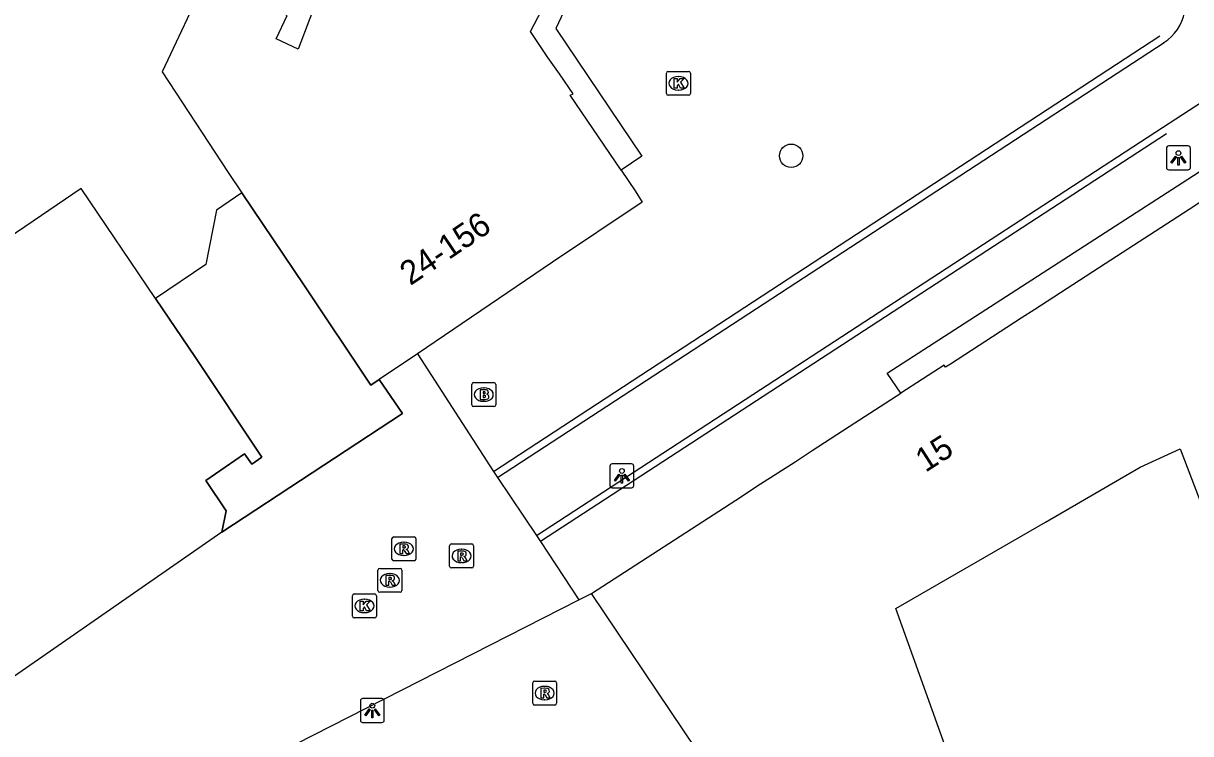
# Model space of a CAD drawing. Extents: x 161087 to 161922, y 382574 to 383873.
# Drawn here: x 161588.59 to 161637.33, y 382965.65 to 382995.31 of the extents above; entities that cross this region are included whole.
import ezdxf

# ---------------------------------------------------------------- set-up
doc = ezdxf.new("R2010")
doc.units = 0
for name, color, linetype in [('IMGEO_Boom', 7, 'Continuous'), ('IMGEO_Brandkraan', 7, 'Continuous'), ('IMGEO_Kolk', 7, 'Continuous'), ('IMGEO_Lichtpunt', 7, 'Continuous'), ('IMGEO_Lijnafwatering', 7, 'Continuous'), ('IMGEO_Pand', 7, 'Continuous'), ('IMGEO_Pand_nummerreeks', 7, 'Continuous'), ('IMGEO_Pand_overbouw', 7, 'Continuous'), ('IMGEO_Rioolput', 7, 'Continuous'), ('IMGEO_Voetgangersgebied_gesloten', 7, 'Continuous'), ('IMGEO_Voetgangersgebied_open', 7, 'Continuous'), ('IMGEO_Voetpad_open', 7, 'Continuous')]:
    doc.layers.add(name, color=color, linetype=linetype)

msp = doc.modelspace()

# ---------------------------------------------------------------- linework, layer by layer
at = {"layer": 'IMGEO_Boom'}
msp.add_circle((161620.651, 382989.783), 0.489, dxfattribs=at)
at = {"layer": 'IMGEO_Brandkraan'}
for p, q in [((161607.313, 382979.383), (161607.313, 382980.235)), ((161607.388, 382980.309), (161608.24, 382980.309)), ((161607.801, 382980.089), (161607.826, 382980.089)), ((161608.314, 382980.235), (161608.314, 382979.383)), ((161607.824, 382979.529), (161607.799, 382979.529)), ((161608.24, 382979.309), (161607.388, 382979.309))]:
    msp.add_line(p, q, dxfattribs=at)
for points in [[(161607.313, 382979.383), (161607.313, 382980.235)], [(161607.388, 382980.309), (161608.24, 382980.309)], [(161607.661, 382980.009), (161607.661, 382979.609), (161607.874, 382979.609)], [(161607.892, 382980.009), (161607.661, 382980.009)], [(161608.314, 382980.235), (161608.314, 382979.383)], [(161607.84, 382979.928), (161607.786, 382979.928), (161607.786, 382979.852)], [(161607.786, 382979.852), (161607.839, 382979.852)], [(161607.848, 382979.776), (161607.786, 382979.776), (161607.786, 382979.695)], [(161607.786, 382979.695), (161607.848, 382979.695)], [(161608.24, 382979.309), (161607.388, 382979.309)]]:
    msp.add_lwpolyline(points, dxfattribs=at)
for centre, radius, start, end in [((161607.39, 382980.233), 0.0765, 91.552, 178.448), ((161607.39, 382980.233), 0.0765, 91.552, 178.448), ((161607.896, 382979.864), 0.145, 59.4692, 91.5367), ((161608.238, 382980.233), 0.0765, 1.552, 88.448), ((161608.238, 382980.233), 0.0765, 1.552, 88.448), ((161607.841, 382979.89), 0.0379, 267.8285, 90.9355), ((161607.849, 382979.735), 0.0404, 269.8759, 90.5077), ((161607.88, 382979.86), 0.251, 268.6676, 293.5347), ((161607.921, 382979.911), 0.0922, 285.5137, 58.1501), ((161607.926, 382979.719), 0.105, 301.3115, 78.989), ((161607.39, 382979.385), 0.0765, 181.552, 268.448), ((161607.39, 382979.385), 0.0765, 181.552, 268.448), ((161608.238, 382979.385), 0.0765, 271.552, 358.448), ((161608.238, 382979.385), 0.0765, 271.552, 358.448)]:
    msp.add_arc(centre, radius, start, end, dxfattribs=at)
for centre, major_axis, ratio, start_param, end_param in [((161607.8, 382979.809), (-0.387, 0.002), 0.722429, 4.712389, 7.853982), ((161607.825, 382979.809), (-0.39, 0.002), 0.717154, 1.570796, 4.712389)]:
    msp.add_ellipse(centre, major_axis=major_axis, ratio=ratio, start_param=start_param, end_param=end_param, dxfattribs=at)
at = {"layer": 'IMGEO_Kolk'}
for p, q in [((161615.442, 382992.383), (161615.442, 382993.235)), ((161615.517, 382993.309), (161616.369, 382993.309)), ((161616.443, 382993.235), (161616.443, 382992.383)), ((161615.93, 382993.089), (161615.955, 382993.089)), ((161616.369, 382992.309), (161615.517, 382992.309)), ((161615.953, 382992.529), (161615.928, 382992.529)), ((161602.331, 382970.559), (161602.331, 382971.411)), ((161602.406, 382971.485), (161603.258, 382971.485)), ((161602.819, 382971.265), (161602.844, 382971.265)), ((161603.332, 382971.411), (161603.332, 382970.559)), ((161603.258, 382970.485), (161602.406, 382970.485)), ((161602.842, 382970.705), (161602.817, 382970.705))]:
    msp.add_line(p, q, dxfattribs=at)
for points in [[(161615.442, 382992.383), (161615.442, 382993.235)], [(161615.517, 382993.309), (161616.369, 382993.309)], [(161616.443, 382993.235), (161616.443, 382992.383)], [(161615.763, 382993.009), (161615.886, 382993.009), (161615.886, 382992.858), (161616.016, 382993.009), (161616.18, 382993.009), (161616.034, 382992.858), (161616.187, 382992.609), (161616.035, 382992.609), (161615.95, 382992.773), (161615.886, 382992.706), (161615.886, 382992.609), (161615.763, 382992.609), (161615.763, 382993.009)], [(161616.369, 382992.309), (161615.517, 382992.309)], [(161602.331, 382970.559), (161602.331, 382971.411)], [(161602.406, 382971.485), (161603.258, 382971.485)], [(161603.332, 382971.411), (161603.332, 382970.559)], [(161602.652, 382971.185), (161602.775, 382971.185), (161602.775, 382971.034), (161602.905, 382971.185), (161603.069, 382971.185), (161602.923, 382971.034), (161603.076, 382970.785), (161602.924, 382970.785), (161602.839, 382970.949), (161602.775, 382970.882), (161602.775, 382970.785), (161602.652, 382970.785), (161602.652, 382971.185)], [(161603.258, 382970.485), (161602.406, 382970.485)]]:
    msp.add_lwpolyline(points, dxfattribs=at)
for centre, start, end in [((161615.519, 382993.233), 91.552, 178.448), ((161615.519, 382993.233), 91.552, 178.448), ((161616.367, 382993.233), 1.552, 88.448), ((161616.367, 382993.233), 1.552, 88.448), ((161615.519, 382992.385), 181.552, 268.448), ((161615.519, 382992.385), 181.552, 268.448), ((161616.367, 382992.385), 271.552, 358.448), ((161616.367, 382992.385), 271.552, 358.448), ((161602.408, 382971.409), 91.552, 178.448), ((161602.408, 382971.409), 91.552, 178.448), ((161603.256, 382971.409), 1.552, 88.448), ((161603.256, 382971.409), 1.552, 88.448), ((161602.408, 382970.561), 181.552, 268.448), ((161602.408, 382970.561), 181.552, 268.448), ((161603.256, 382970.561), 271.552, 358.448), ((161603.256, 382970.561), 271.552, 358.448)]:
    msp.add_arc(centre, 0.0765, start, end, dxfattribs=at)
for centre, major_axis, ratio, start_param, end_param in [((161615.929, 382992.809), (-0.387, 0.002), 0.722429, 4.712389, 7.853982), ((161615.954, 382992.809), (-0.39, 0.002), 0.717154, 1.570796, 4.712389), ((161602.818, 382970.985), (-0.387, 0.002), 0.722429, 4.712389, 7.853982), ((161602.843, 382970.985), (-0.39, 0.002), 0.717154, 1.570796, 4.712389)]:
    msp.add_ellipse(centre, major_axis=major_axis, ratio=ratio, start_param=start_param, end_param=end_param, dxfattribs=at)
at = {"layer": 'IMGEO_Lichtpunt'}
for p, q in [((161636.323, 382990.098), (161636.323, 382989.291)), ((161636.323, 382990.098), (161636.323, 382989.291)), ((161637.225, 382990.193), (161636.417, 382990.193)), ((161637.225, 382990.193), (161636.417, 382990.193)), ((161637.319, 382989.291), (161637.319, 382990.098)), ((161637.319, 382989.291), (161637.319, 382990.098)), ((161636.417, 382989.197), (161637.225, 382989.197)), ((161636.417, 382989.197), (161637.225, 382989.197)), ((161613.083, 382976.822), (161613.083, 382976.015)), ((161613.083, 382976.822), (161613.083, 382976.015)), ((161613.985, 382976.917), (161613.177, 382976.917)), ((161613.985, 382976.917), (161613.177, 382976.917)), ((161614.079, 382976.015), (161614.079, 382976.822)), ((161614.079, 382976.015), (161614.079, 382976.822)), ((161613.177, 382975.921), (161613.985, 382975.921)), ((161613.177, 382975.921), (161613.985, 382975.921)), ((161602.663, 382967.019), (161602.663, 382966.212)), ((161602.663, 382967.019), (161602.663, 382966.212)), ((161603.565, 382967.114), (161602.757, 382967.114)), ((161603.565, 382967.114), (161602.757, 382967.114)), ((161603.659, 382966.212), (161603.659, 382967.019)), ((161603.659, 382966.212), (161603.659, 382967.019)), ((161602.757, 382966.118), (161603.565, 382966.118)), ((161602.757, 382966.118), (161603.565, 382966.118))]:
    msp.add_line(p, q, dxfattribs=at)
for points in [[(161636.697, 382989.762), (161636.736, 382989.734), (161636.548, 382989.472), (161636.51, 382989.499), (161636.697, 382989.762)], [(161636.909, 382989.734), (161636.947, 382989.761), (161637.134, 382989.499), (161637.095, 382989.471), (161636.909, 382989.734)], [(161636.799, 382989.714), (161636.846, 382989.714), (161636.846, 382989.392), (161636.799, 382989.392), (161636.799, 382989.714)], [(161613.457, 382976.486), (161613.496, 382976.458), (161613.308, 382976.196), (161613.27, 382976.223), (161613.457, 382976.486)], [(161613.559, 382976.438), (161613.606, 382976.438), (161613.606, 382976.116), (161613.559, 382976.116), (161613.559, 382976.438)], [(161613.669, 382976.458), (161613.707, 382976.485), (161613.894, 382976.223), (161613.855, 382976.195), (161613.669, 382976.458)], [(161603.037, 382966.683), (161603.076, 382966.655), (161602.888, 382966.393), (161602.85, 382966.42), (161603.037, 382966.683)], [(161603.139, 382966.635), (161603.186, 382966.635), (161603.186, 382966.313), (161603.139, 382966.313), (161603.139, 382966.635)], [(161603.249, 382966.655), (161603.287, 382966.682), (161603.474, 382966.42), (161603.435, 382966.392), (161603.249, 382966.655)]]:
    msp.add_lwpolyline(points, dxfattribs=at)
for centre in [(161636.822, 382989.896), (161613.582, 382976.62), (161603.162, 382966.817)]:
    msp.add_circle(centre, 0.0994, dxfattribs=at)
for centre, start, end in [((161636.417, 382990.098), 90, 180), ((161636.417, 382990.098), 90, 180), ((161637.225, 382990.098), 0, 90), ((161637.225, 382990.098), 0, 90), ((161636.417, 382989.291), 180, 270), ((161636.417, 382989.291), 180, 270), ((161637.225, 382989.291), 270, 0), ((161637.225, 382989.291), 270, 360), ((161613.177, 382976.822), 90, 180), ((161613.177, 382976.822), 90, 180), ((161613.985, 382976.822), 0, 90), ((161613.985, 382976.822), 0, 90), ((161613.177, 382976.015), 180, 270), ((161613.177, 382976.015), 180, 270), ((161613.985, 382976.015), 270, 0), ((161613.985, 382976.015), 270, 360), ((161602.757, 382967.019), 90, 180), ((161602.757, 382967.019), 90, 180), ((161603.565, 382967.019), 0, 90), ((161603.565, 382967.019), 0, 90), ((161602.757, 382966.212), 180, 270), ((161602.757, 382966.212), 180, 270), ((161603.565, 382966.212), 270, 0), ((161603.565, 382966.212), 270, 360)]:
    msp.add_arc(centre, 0.0946, start, end, dxfattribs=at)
at = {"layer": 'IMGEO_Lijnafwatering'}
for points in [[(161608.225, 382976.596), (161636.048, 382994.795)], [(161636.329, 382990.701), (161610.18, 382973.67)]]:
    msp.add_lwpolyline(points, dxfattribs=at)
at = {"layer": 'IMGEO_Pand'}
for points in [[(161613.548, 382989.184), (161611.428, 382992.314), (161611.542, 382992.377), (161610.98, 382993.206), (161610.494, 382993.892), (161609.762, 382994.974), (161610.225, 382995.855), (161610.052, 382995.927), (161611.111, 382998.168), (161611.284, 382998.552), (161616.692, 383010.008), (161616.9, 383010.49)], [(161598.828, 382997.849), (161601.047, 382996.806), (161600.06, 382994.238), (161599.144, 382994.669), (161599.604, 382995.647), (161596.24, 382997.228), (161594.387, 382993.284), (161597.148, 382989.08), (161597.712, 382988.242), (161600.333, 382984.347), (161603.102, 382980.202), (161603.453, 382980.439)], [(161613.548, 382989.184), (161614.134, 382988.318), (161614.426, 382987.851), (161610.691, 382985.334), (161605.048, 382981.518)], [(161596.885, 382974.069), (161597.056, 382974.958), (161596.207, 382976.223), (161597.827, 382977.334), (161598.13, 382976.907), (161598.547, 382977.195), (161595.775, 382981.359), (161594.11, 382983.821), (161591.004, 382988.414), (161586.629, 382985.452), (161585.154, 382987.629), (161580.766, 382984.658), (161563.345, 382972.863), (161562.436, 382974.206), (161557.958, 382971.175), (161558.868, 382969.831), (161555.831, 382967.775)], [(161646.03, 382973.675), (161645.805, 382974.148), (161645.393, 382975.114), (161644.726, 382976.499), (161644.287, 382977.428), (161644.066, 382977.899), (161643.013, 382980.054), (161642.709, 382980.675), (161637.847, 382987.915), (161637.271, 382987.542), (161633.763, 382985.268), (161630.82, 382983.361), (161630.261, 382983.002), (161627.307, 382981.087), (161627.098, 382980.957), (161627.033, 382981.033), (161625.231, 382979.872)], [(161605.048, 382981.518), (161603.453, 382980.439)], [(161612.319, 382971.509), (161618.341, 382975.404), (161619.376, 382976.08), (161620.813, 382977.006), (161621.531, 382977.474), (161623.307, 382978.632), (161625.231, 382979.872)], [(161625.343, 382952.069), (161630.565, 382955.43), (161625.027, 382970.875), (161631.264, 382974.476), (161635.222, 382976.778), (161636.89, 382977.546), (161639.557, 382970.577)], [(161596.885, 382974.069), (161588.035, 382967.925)], [(161623.432, 382954.925), (161617.437, 382963.875), (161617.249, 382964.155), (161612.319, 382971.509)]]:
    msp.add_lwpolyline(points, dxfattribs=at)
at = {"layer": 'IMGEO_Pand_overbouw'}
msp.add_lwpolyline([(161600.333, 382984.347), (161597.712, 382988.242), (161596.651, 382987.515), (161596.215, 382985.248), (161594.11, 382983.821), (161595.775, 382981.359), (161598.547, 382977.195), (161598.13, 382976.907), (161597.827, 382977.334), (161596.207, 382976.223), (161597.056, 382974.958), (161596.885, 382974.069), (161604.416, 382979.02), (161603.453, 382980.439), (161603.102, 382980.202)], close=True, dxfattribs=at)
at = {"layer": 'IMGEO_Rioolput'}
for p, q in [((161603.98, 382972.942), (161603.98, 382973.794)), ((161604.055, 382973.868), (161604.907, 382973.868)), ((161604.981, 382973.794), (161604.981, 382972.942)), ((161604.468, 382973.648), (161604.493, 382973.648)), ((161606.39, 382972.645), (161606.39, 382973.497)), ((161606.465, 382973.571), (161607.317, 382973.571)), ((161606.878, 382973.351), (161606.903, 382973.351)), ((161607.391, 382973.497), (161607.391, 382972.645)), ((161604.907, 382972.868), (161604.055, 382972.868)), ((161604.491, 382973.088), (161604.466, 382973.088)), ((161606.901, 382972.791), (161606.876, 382972.791)), ((161603.396, 382971.627), (161603.396, 382972.479)), ((161603.471, 382972.553), (161604.323, 382972.553)), ((161603.884, 382972.333), (161603.909, 382972.333)), ((161604.397, 382972.479), (161604.397, 382971.627)), ((161607.317, 382972.571), (161606.465, 382972.571)), ((161603.907, 382971.773), (161603.882, 382971.773)), ((161604.323, 382971.553), (161603.471, 382971.553)), ((161609.933, 382967.843), (161610.785, 382967.843)), ((161609.858, 382966.917), (161609.858, 382967.769)), ((161610.346, 382967.623), (161610.371, 382967.623)), ((161610.859, 382967.769), (161610.859, 382966.917)), ((161610.785, 382966.843), (161609.933, 382966.843)), ((161610.369, 382967.063), (161610.344, 382967.063))]:
    msp.add_line(p, q, dxfattribs=at)
for points in [[(161603.98, 382972.942), (161603.98, 382973.794)], [(161604.055, 382973.868), (161604.907, 382973.868)], [(161604.981, 382973.794), (161604.981, 382972.942)], [(161604.569, 382973.566), (161604.317, 382973.568), (161604.317, 382973.168)], [(161604.317, 382973.168), (161604.441, 382973.168), (161604.441, 382973.33), (161604.452, 382973.33)], [(161604.495, 382973.487), (161604.441, 382973.487), (161604.441, 382973.406)], [(161604.441, 382973.406), (161604.493, 382973.406)], [(161604.499, 382973.301), (161604.57, 382973.168), (161604.71, 382973.168), (161604.645, 382973.294)], [(161606.39, 382972.645), (161606.39, 382973.497)], [(161606.465, 382973.571), (161607.317, 382973.571)], [(161606.979, 382973.269), (161606.727, 382973.271), (161606.727, 382972.871)], [(161606.905, 382973.19), (161606.851, 382973.19), (161606.851, 382973.109)], [(161607.391, 382973.497), (161607.391, 382972.645)], [(161604.907, 382972.868), (161604.055, 382972.868)], [(161606.727, 382972.871), (161606.851, 382972.871), (161606.851, 382973.033), (161606.862, 382973.033)], [(161606.851, 382973.109), (161606.903, 382973.109)], [(161606.909, 382973.004), (161606.98, 382972.871), (161607.12, 382972.871), (161607.055, 382972.997)], [(161603.396, 382971.627), (161603.396, 382972.479)], [(161603.471, 382972.553), (161604.323, 382972.553)], [(161603.985, 382972.251), (161603.733, 382972.253), (161603.733, 382971.853)], [(161604.397, 382972.479), (161604.397, 382971.627)], [(161607.317, 382972.571), (161606.465, 382972.571)], [(161603.733, 382971.853), (161603.857, 382971.853), (161603.857, 382972.015), (161603.868, 382972.015)], [(161603.911, 382972.172), (161603.857, 382972.172), (161603.857, 382972.091)], [(161603.857, 382972.091), (161603.909, 382972.091)], [(161603.915, 382971.986), (161603.986, 382971.853), (161604.126, 382971.853), (161604.061, 382971.979)], [(161604.323, 382971.553), (161603.471, 382971.553)], [(161609.933, 382967.843), (161610.785, 382967.843)], [(161609.858, 382966.917), (161609.858, 382967.769)], [(161610.447, 382967.541), (161610.195, 382967.543), (161610.195, 382967.143)], [(161610.373, 382967.462), (161610.319, 382967.462), (161610.319, 382967.381)], [(161610.319, 382967.381), (161610.371, 382967.381)], [(161610.859, 382967.769), (161610.859, 382966.917)], [(161610.785, 382966.843), (161609.933, 382966.843)], [(161610.195, 382967.143), (161610.319, 382967.143), (161610.319, 382967.305), (161610.33, 382967.305)], [(161610.377, 382967.276), (161610.448, 382967.143), (161610.588, 382967.143), (161610.523, 382967.269)]]:
    msp.add_lwpolyline(points, dxfattribs=at)
for centre, radius, start, end in [((161604.057, 382973.792), 0.0765, 91.552, 178.448), ((161604.057, 382973.792), 0.0765, 91.552, 178.448), ((161604.905, 382973.792), 0.0765, 1.552, 88.448), ((161604.905, 382973.792), 0.0765, 1.552, 88.448), ((161604.451, 382973.277), 0.0533, 26.0293, 88.6989), ((161604.477, 382973.595), 0.19, 274.7715, 282.9687), ((161604.501, 382973.391), 0.0964, 77.0061, 93.1865), ((161604.515, 382973.448), 0.0378, 276.6634, 79.6772), ((161604.568, 382973.456), 0.109, 350.3612, 89.416), ((161604.566, 382973.456), 0.112, 277.5842, 350.9817), ((161604.55, 382973.241), 0.108, 29.5134, 73.7905), ((161606.467, 382973.495), 0.0765, 91.552, 178.448), ((161606.467, 382973.495), 0.0765, 91.552, 178.448), ((161606.911, 382973.094), 0.0964, 77.0061, 93.1865), ((161606.925, 382973.151), 0.0378, 276.6634, 79.6772), ((161606.978, 382973.159), 0.109, 350.3612, 89.416), ((161607.315, 382973.495), 0.0765, 1.552, 88.448), ((161607.315, 382973.495), 0.0765, 1.552, 88.448), ((161604.057, 382972.944), 0.0765, 181.552, 268.448), ((161604.057, 382972.944), 0.0765, 181.552, 268.448), ((161604.905, 382972.944), 0.0765, 271.552, 358.448), ((161604.905, 382972.944), 0.0765, 271.552, 358.448), ((161606.861, 382972.98), 0.0533, 26.0293, 88.6989), ((161606.887, 382973.298), 0.19, 274.7715, 282.9687), ((161606.976, 382973.159), 0.112, 277.5842, 350.9817), ((161606.96, 382972.944), 0.108, 29.5134, 73.7905), ((161603.473, 382972.477), 0.0765, 91.552, 178.448), ((161603.473, 382972.477), 0.0765, 91.552, 178.448), ((161603.984, 382972.141), 0.109, 350.3612, 89.416), ((161604.321, 382972.477), 0.0765, 1.552, 88.448), ((161604.321, 382972.477), 0.0765, 1.552, 88.448), ((161606.467, 382972.647), 0.0765, 181.552, 268.448), ((161606.467, 382972.647), 0.0765, 181.552, 268.448), ((161607.315, 382972.647), 0.0765, 271.552, 358.448), ((161607.315, 382972.647), 0.0765, 271.552, 358.448), ((161603.867, 382971.962), 0.0533, 26.0293, 88.6989), ((161603.893, 382972.28), 0.19, 274.7715, 282.9687), ((161603.917, 382972.076), 0.0964, 77.0061, 93.1865), ((161603.931, 382972.133), 0.0378, 276.6634, 79.6772), ((161603.982, 382972.141), 0.112, 277.5842, 350.9817), ((161603.966, 382971.926), 0.108, 29.5134, 73.7905), ((161603.473, 382971.629), 0.0765, 181.552, 268.448), ((161603.473, 382971.629), 0.0765, 181.552, 268.448), ((161604.321, 382971.629), 0.0765, 271.552, 358.448), ((161604.321, 382971.629), 0.0765, 271.552, 358.448), ((161609.935, 382967.767), 0.0765, 91.552, 178.448), ((161609.935, 382967.767), 0.0765, 91.552, 178.448), ((161610.783, 382967.767), 0.0765, 1.552, 88.448), ((161610.783, 382967.767), 0.0765, 1.552, 88.448), ((161610.355, 382967.57), 0.19, 274.7715, 282.9687), ((161610.379, 382967.366), 0.0964, 77.0061, 93.1865), ((161610.393, 382967.423), 0.0378, 276.6634, 79.6772), ((161610.446, 382967.431), 0.109, 350.3612, 89.416), ((161610.444, 382967.431), 0.112, 277.5842, 350.9817), ((161609.935, 382966.919), 0.0765, 181.552, 268.448), ((161609.935, 382966.919), 0.0765, 181.552, 268.448), ((161610.329, 382967.252), 0.0533, 26.0293, 88.6989), ((161610.428, 382967.216), 0.108, 29.5134, 73.7905), ((161610.783, 382966.919), 0.0765, 271.552, 358.448), ((161610.783, 382966.919), 0.0765, 271.552, 358.448)]:
    msp.add_arc(centre, radius, start, end, dxfattribs=at)
for centre, major_axis, ratio, start_param, end_param in [((161604.467, 382973.368), (-0.387, 0.002), 0.722429, 4.712389, 7.853982), ((161604.492, 382973.368), (-0.39, 0.002), 0.717154, 1.570796, 4.712389), ((161606.877, 382973.071), (-0.387, 0.002), 0.722429, 4.712389, 7.853982), ((161606.902, 382973.071), (-0.39, 0.002), 0.717154, 1.570796, 4.712389), ((161603.883, 382972.053), (-0.387, 0.002), 0.722429, 4.712389, 7.853982), ((161603.908, 382972.053), (-0.39, 0.002), 0.717154, 1.570796, 4.712389), ((161610.345, 382967.343), (-0.387, 0.002), 0.722429, 4.712389, 7.853982), ((161610.37, 382967.343), (-0.39, 0.002), 0.717154, 1.570796, 4.712389)]:
    msp.add_ellipse(centre, major_axis=major_axis, ratio=ratio, start_param=start_param, end_param=end_param, dxfattribs=at)
at = {"layer": 'IMGEO_Voetgangersgebied_gesloten'}
for points in [[(161608.386, 382976.347), (161636.219, 382994.518)], [(161610.014, 382973.921), (161636.151, 382990.962), (161637.833, 382992.05)], [(161608.386, 382976.347), (161610.014, 382973.921)]]:
    msp.add_lwpolyline(points, dxfattribs=at)
msp.add_arc((161635.184, 382996.144), 1.927, 302.468, 35.4668, dxfattribs=at)
at = {"layer": 'IMGEO_Voetgangersgebied_open'}
for points in [[(161616.9, 383010.49), (161617.832, 383009.996), (161613.127, 383000), (161610.818, 382995.094), (161614.415, 382989.772), (161613.548, 382989.184)], [(161625.231, 382979.872), (161624.659, 382980.705), (161637.207, 382988.811), (161638.196, 382989.45)], [(161605.048, 382981.518), (161608.225, 382976.596), (161608.386, 382976.347)], [(161603.453, 382980.439), (161604.416, 382979.02), (161596.885, 382974.069)], [(161610.014, 382973.921), (161610.18, 382973.67), (161611.79, 382971.239)]]:
    msp.add_lwpolyline(points, dxfattribs=at)
at = {"layer": 'IMGEO_Voetpad_open'}
for points in [[(161597.767, 382964.102), (161611.79, 382971.239)], [(161611.79, 382971.239), (161612.319, 382971.509)]]:
    msp.add_lwpolyline(points, dxfattribs=at)

# ---------------------------------------------------------------- texts
at = {"layer": 'IMGEO_Pand_nummerreeks'}
for s, rotation, p in [('24-156', 34.0623, (161604.75, 382984.339)), ('15', 32.7503, (161626.259, 382976.539))]:
    msp.add_text(s, height=1, rotation=rotation, dxfattribs=at).set_placement(p)

doc.saveas('drawing.dxf')
